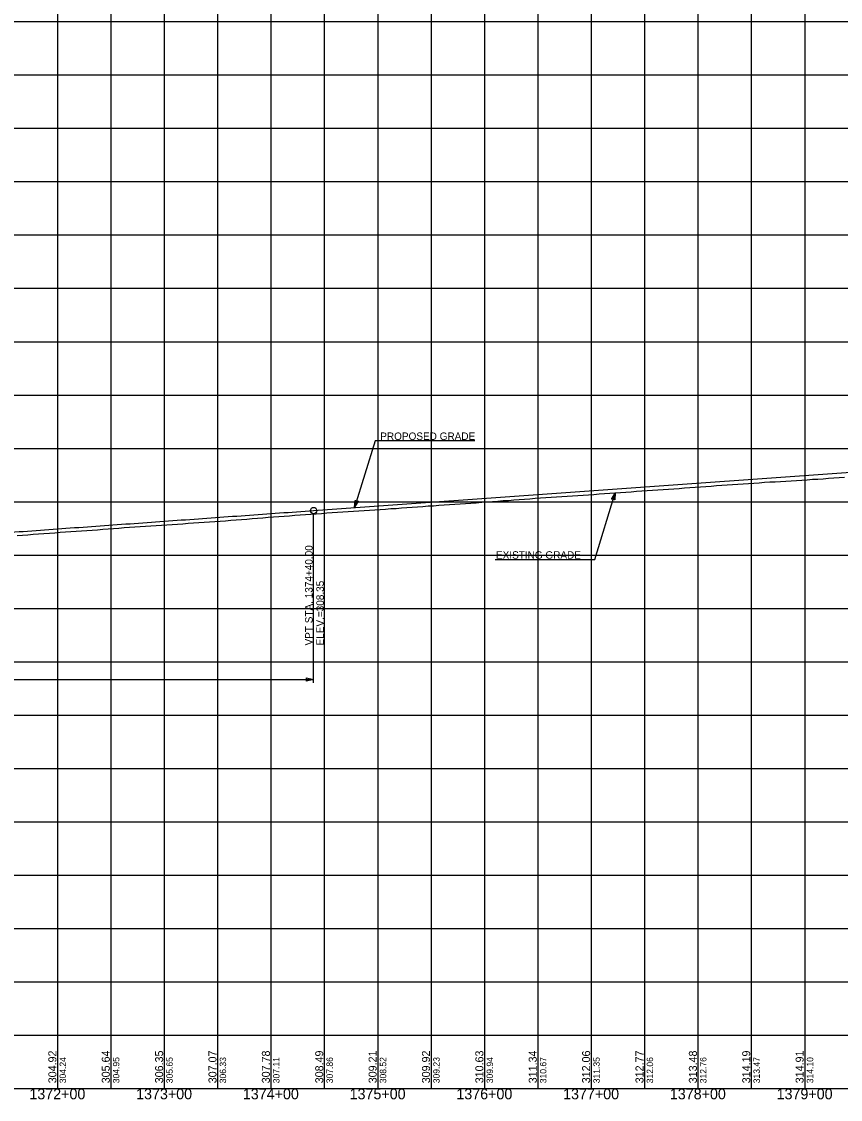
# Model space of a CAD drawing. Extents: x -90830 to 2015517, y -20856 to 836331.
# Drawn here: x 26090 to 26857, y -19397 to -18387 of the extents above; entities that cross this region are included whole.
import ezdxf

# ---------------------------------------------------------------- set-up
doc = ezdxf.new("R2010")
doc.units = 0
for name, color, linetype in [('Level 1', 7, 'Continuous'), ('RD_DDB_Profile_Elev', 7, 'Continuous'), ('RD_DDB_Profile_EX', 7, 'Continuous'), ('RD_DDB_Profile_PR', 7, 'Continuous'), ('RD_DDB_StaTX', 7, 'Continuous'), ('RD_DDB_StripGrade', 7, 'Continuous'), ('RD_DDB_VCLbl', 7, 'Continuous'), ('RD_GPK_Profile_Cell', 7, 'Continuous'), ('RD_PD_Final_TX', 7, 'Continuous'), ('RD_TX_Drainage', 7, 'Continuous')]:
    doc.layers.add(name, color=color, linetype=linetype)

msp = doc.modelspace()

# ---------------------------------------------------------------- linework, layer by layer
at = {"layer": 'Level 1'}
for p, q in [((26123.5, -17886.5), (26123.5, -18386.5)), ((26173.5, -17886.5), (26173.5, -18386.5)), ((26223.5, -17886.5), (26223.5, -18386.5)), ((26273.5, -17886.5), (26273.5, -18386.5)), ((26323.5, -17886.5), (26323.5, -18386.5)), ((26373.5, -17886.5), (26373.5, -18386.5)), ((26423.5, -17886.5), (26423.5, -18386.5)), ((26473.5, -17886.5), (26473.5, -18386.5)), ((26523.5, -17886.5), (26523.5, -18386.5)), ((26573.5, -17886.5), (26573.5, -18386.5)), ((26623.5, -17886.5), (26623.5, -18386.5)), ((26673.5, -17886.5), (26673.5, -18386.5)), ((26723.5, -17886.5), (26723.5, -18386.5)), ((26773.5, -17886.5), (26773.5, -18386.5)), ((26823.5, -17886.5), (26823.5, -18386.5)), ((25573.5, -18386.5), (27173.5, -18386.5)), ((25573.5, -18386.5), (27173.5, -18386.5)), ((26123.5, -18386.5), (26123.5, -18886.5)), ((26173.5, -18386.5), (26173.5, -18886.5)), ((26223.5, -18386.5), (26223.5, -18886.5)), ((26273.5, -18386.5), (26273.5, -18886.5)), ((26323.5, -18386.5), (26323.5, -18886.5)), ((26373.5, -18386.5), (26373.5, -18886.5)), ((26423.5, -18386.5), (26423.5, -18886.5)), ((26473.5, -18386.5), (26473.5, -18886.5)), ((26523.5, -18386.5), (26523.5, -18886.5)), ((26573.5, -18386.5), (26573.5, -18886.5)), ((26623.5, -18386.5), (26623.5, -18886.5)), ((26673.5, -18386.5), (26673.5, -18886.5)), ((26723.5, -18386.5), (26723.5, -18886.5)), ((26773.5, -18386.5), (26773.5, -18886.5)), ((26823.5, -18386.5), (26823.5, -18886.5)), ((25573.5, -18436.5), (27173.5, -18436.5)), ((25573.5, -18486.5), (27173.5, -18486.5)), ((25573.5, -18536.5), (27173.5, -18536.5)), ((25573.5, -18586.5), (27173.5, -18586.5)), ((25573.5, -18636.5), (27173.5, -18636.5)), ((25573.5, -18686.5), (27173.5, -18686.5)), ((25573.5, -18736.5), (27173.5, -18736.5)), ((25573.5, -18786.5), (27173.5, -18786.5)), ((25573.5, -18836.5), (27173.5, -18836.5)), ((25573.5, -18886.5), (27173.5, -18886.5)), ((25573.5, -18886.5), (27173.5, -18886.5)), ((26123.5, -18886.5), (26123.5, -19386.5)), ((26173.5, -18886.5), (26173.5, -19386.5)), ((26223.5, -18886.5), (26223.5, -19386.5)), ((26273.5, -18886.5), (26273.5, -19386.5)), ((26323.5, -18886.5), (26323.5, -19386.5)), ((26373.5, -18886.5), (26373.5, -19386.5)), ((26423.5, -18886.5), (26423.5, -19386.5)), ((26473.5, -18886.5), (26473.5, -19386.5)), ((26523.5, -18886.5), (26523.5, -19386.5)), ((26573.5, -18886.5), (26573.5, -19386.5)), ((26623.5, -18886.5), (26623.5, -19386.5)), ((26673.5, -18886.5), (26673.5, -19386.5)), ((26723.5, -18886.5), (26723.5, -19386.5)), ((26773.5, -18886.5), (26773.5, -19386.5)), ((26823.5, -18886.5), (26823.5, -19386.5)), ((25573.5, -18936.5), (27173.5, -18936.5)), ((25573.5, -18986.5), (27173.5, -18986.5)), ((25573.5, -19036.5), (27173.5, -19036.5)), ((25573.5, -19086.5), (27173.5, -19086.5)), ((25573.5, -19136.5), (27173.5, -19136.5)), ((25573.5, -19186.5), (27173.5, -19186.5)), ((25573.5, -19236.5), (27173.5, -19236.5)), ((25573.5, -19286.5), (27173.5, -19286.5)), ((25573.5, -19336.5), (27173.5, -19336.5)), ((25573.5, -19386.5), (27173.5, -19386.5))]:
    msp.add_line(p, q, dxfattribs=at)
at = {"layer": 'RD_DDB_Profile_EX'}
for points in [[(26545.9, -18835.2), (26550.9, -18834.8), (26555.9, -18834.4), (26560.9, -18834.1), (26565.9, -18833.7), (26570.9, -18833.3), (26575.9, -18833), (26580.9, -18832.6), (26585.9, -18832.3), (26590.9, -18831.9), (26595.9, -18831.6), (26600.9, -18831.3), (26605.9, -18831), (26610.9, -18830.7), (26615.9, -18830.3), (26620.9, -18829.9), (26625.9, -18829.6), (26630.9, -18829.2), (26635.9, -18828.9), (26640.9, -18828.5), (26645.9, -18828.1), (26650.9, -18827.8), (26655.9, -18827.4), (26660.9, -18827.1), (26665.9, -18826.7), (26670.9, -18826.4), (26675.9, -18826), (26680.9, -18825.7), (26685.9, -18825.3), (26690.9, -18825), (26695.9, -18824.6), (26700.9, -18824.3), (26705.9, -18824), (26710.9, -18823.6), (26715.9, -18823.3), (26720.9, -18822.9), (26725.9, -18822.5), (26730.9, -18822.2), (26735.9, -18821.8), (26740.9, -18821.4), (26745.9, -18821), (26750.9, -18820.6), (26755.9, -18820.3), (26760.9, -18820), (26765.9, -18819.6), (26770.9, -18819.3), (26775.9, -18819), (26780.9, -18818.7), (26785.9, -18818.3), (26790.9, -18818), (26795.9, -18817.7), (26800.9, -18817.4), (26805.9, -18817.1), (26810.9, -18816.8), (26815.9, -18816.5), (26820.9, -18816.2), (26825.9, -18815.9), (26830.9, -18815.5), (26835.9, -18815.2), (26840.9, -18814.9), (26845.9, -18814.5), (26850.9, -18814.2), (26855.9, -18813.9), (26860.9, -18813.5)], [(26085.9, -18868.1), (26090.9, -18867.7), (26095.9, -18867.4), (26100.9, -18867), (26105.9, -18866.6), (26110.9, -18866.2), (26115.9, -18865.9), (26120.9, -18865.5), (26125.9, -18865.1), (26130.9, -18864.7), (26135.9, -18864.4), (26140.9, -18864.1), (26145.9, -18863.7), (26150.9, -18863.4), (26155.9, -18863), (26160.9, -18862.7), (26165.9, -18862.3), (26170.9, -18861.9), (26175.9, -18861.5), (26180.9, -18861.2), (26185.9, -18860.8), (26190.9, -18860.4), (26195.9, -18860.1), (26200.9, -18859.8), (26205.9, -18859.5), (26210.9, -18859.2), (26215.9, -18858.8), (26220.9, -18858.5), (26225.9, -18858.1), (26230.9, -18857.7), (26235.9, -18857.4), (26240.9, -18857.1), (26245.9, -18856.7), (26250.9, -18856.4), (26255.9, -18856.1), (26260.9, -18855.7), (26265.9, -18855.4), (26270.9, -18855.1), (26275.9, -18854.7), (26280.9, -18854.3), (26285.9, -18853.9), (26290.9, -18853.5), (26295.9, -18853.1), (26300.9, -18852.7), (26305.9, -18852.3), (26310.9, -18851.9), (26315.9, -18851.5), (26320.9, -18851.1), (26325.9, -18850.8), (26330.9, -18850.4), (26335.9, -18850), (26340.9, -18849.6), (26345.9, -18849.2), (26350.9, -18848.8), (26355.9, -18848.4), (26360.9, -18848.1), (26365.9, -18847.7), (26370.9, -18847.4), (26375.9, -18847), (26380.9, -18846.7), (26385.9, -18846.3), (26390.9, -18846), (26395.9, -18845.6), (26400.9, -18845.3), (26405.9, -18845), (26410.9, -18844.7), (26415.9, -18844.4), (26420.9, -18844.1), (26425.9, -18843.7), (26430.9, -18843.4), (26435.9, -18843), (26440.9, -18842.7), (26445.9, -18842.3), (26450.9, -18841.9), (26455.9, -18841.6), (26460.9, -18841.2), (26465.9, -18840.9), (26470.9, -18840.5), (26475.9, -18840.2), (26480.9, -18839.8), (26485.9, -18839.5), (26490.9, -18839.2), (26495.9, -18838.8), (26500.9, -18838.5), (26505.9, -18838.1), (26510.9, -18837.8), (26515.9, -18837.4), (26520.9, -18837), (26525.9, -18836.6), (26530.9, -18836.3), (26535.9, -18835.9), (26540.9, -18835.5), (26545.9, -18835.2)]]:
    msp.add_lwpolyline(points, dxfattribs=at)
at = {"layer": 'RD_DDB_Profile_PR'}
msp.add_line((26363.5, -18844.8), (27376, -18772.6), dxfattribs=at)
msp.add_spline([(24763.5, -18961.2), (24795.5, -18958.9), (24827.5, -18956.5), (24859.5, -18954.1), (24891.5, -18951.7), (24923.5, -18949.4), (24955.5, -18947), (24987.5, -18944.6), (25019.5, -18942.3), (25051.5, -18939.9), (25083.5, -18937.5), (25115.5, -18935.2), (25147.5, -18932.8), (25179.5, -18930.5), (25211.5, -18928.1), (25243.5, -18925.8), (25275.5, -18923.4), (25307.5, -18921.1), (25339.5, -18918.7), (25371.5, -18916.4), (25403.5, -18914), (25435.5, -18911.7), (25467.5, -18909.4), (25499.5, -18907), (25531.5, -18904.7), (25563.5, -18902.4), (25595.5, -18900), (25627.5, -18897.7), (25659.5, -18895.4), (25691.5, -18893.1), (25723.5, -18890.8), (25755.5, -18888.4), (25787.5, -18886.1), (25819.5, -18883.8), (25851.5, -18881.5), (25883.5, -18879.2), (25915.5, -18876.9), (25947.5, -18874.6), (25979.5, -18872.3), (26011.5, -18870), (26043.5, -18867.7), (26075.5, -18865.4), (26107.5, -18863.1), (26139.5, -18860.8), (26171.5, -18858.5), (26203.5, -18856.2), (26235.5, -18853.9), (26267.5, -18851.6), (26299.5, -18849.3), (26331.5, -18847), (26363.5, -18844.8)], degree=3, dxfattribs=at)
at = {"layer": 'RD_DDB_VCLbl'}
for p, q in [((26363.5, -19006.3), (26363.5, -18847.8)), ((25423.5, -19003.2), (26363.5, -19003.2))]:
    msp.add_line(p, q, dxfattribs=at)
msp.add_circle((26363.5, -18844.8), 3, dxfattribs=at)
at = {"layer": 'RD_GPK_Profile_Cell'}
msp.add_line((4823.5, -19386.5), (75223.5, -19386.5), dxfattribs=at)
at = {"layer": 'RD_PD_Final_TX'}
for p, q in [((26646, -18828.1), (26642.5, -18833.8)), ((26644.1, -18834.3), (26646, -18828.1)), ((26646, -18828.1), (26645.6, -18834.8)), ((26401.9, -18841.8), (26402.3, -18835.2)), ((26403.8, -18835.6), (26401.9, -18841.8)), ((26401.9, -18841.8), (26405.4, -18836.1)), ((26402.3, -18835.2), (26405.4, -18836.1)), ((26645.6, -18834.8), (26642.5, -18833.8))]:
    msp.add_line(p, q, dxfattribs=at)
for points in [[(26514.4, -18779.5), (26421, -18779.5), (26401.9, -18841.8)], [(26533.5, -18890.5), (26626.9, -18890.5), (26646, -18828.1)], [(26645.8, -18828.5), (26644, -18834.2), (26645.7, -18828.7), (26644, -18834.2), (26645.6, -18828.9), (26643.9, -18834.2), (26645.5, -18829), (26643.9, -18834.2), (26645.3, -18829.2), (26643.8, -18834.2), (26645.2, -18829.4), (26643.7, -18834.1), (26645.1, -18829.6), (26643.7, -18834.1), (26644.9, -18829.9), (26643.6, -18834.1), (26644.8, -18830.1), (26643.5, -18834.1), (26644.7, -18830.4), (26643.5, -18834.1), (26644.5, -18830.6), (26643.4, -18834), (26644.3, -18830.9), (26643.4, -18834), (26644.1, -18831.2), (26643.3, -18834), (26644, -18831.5), (26643.2, -18834), (26643.8, -18831.7), (26643.2, -18834), (26643.7, -18832.1), (26643.1, -18833.9), (26643.5, -18832.3), (26643, -18833.9), (26643.4, -18832.5), (26643, -18833.9), (26643.2, -18832.9), (26642.9, -18833.9), (26643.1, -18833.1), (26642.8, -18833.8), (26642.9, -18833.2), (26642.7, -18833.7), (26642.6, -18833.8), (26642.7, -18833.8)], [(26644.1, -18834.2), (26645.9, -18828.5), (26644.2, -18834.3), (26645.9, -18828.7), (26644.2, -18834.3), (26645.9, -18828.9), (26644.3, -18834.3), (26645.9, -18829.2), (26644.4, -18834.3), (26645.8, -18829.5), (26644.5, -18834.4), (26645.8, -18829.9), (26644.5, -18834.4), (26645.8, -18830.2), (26644.6, -18834.4), (26645.8, -18830.5), (26644.7, -18834.4), (26645.7, -18830.8), (26644.7, -18834.4), (26645.7, -18831.1), (26644.8, -18834.4), (26645.7, -18831.4), (26644.9, -18834.5), (26645.7, -18831.9), (26645, -18834.5), (26645.7, -18832.2), (26645, -18834.5), (26645.7, -18832.6), (26645.1, -18834.5), (26645.6, -18833), (26645.2, -18834.6), (26645.6, -18833.3), (26645.3, -18834.6), (26645.6, -18833.6), (26645.3, -18834.7), (26645.6, -18834), (26645.4, -18834.6), (26645.6, -18834.4), (26645.5, -18834.6)], [(26403.8, -18835.7), (26402, -18841.5), (26403.7, -18835.6), (26402, -18841.2), (26403.7, -18835.7), (26402, -18841), (26403.6, -18835.6), (26402, -18840.7), (26403.5, -18835.6), (26402.1, -18840.4), (26403.4, -18835.6), (26402.1, -18840), (26403.3, -18835.6), (26402.1, -18839.7), (26403.3, -18835.5), (26402.1, -18839.4), (26403.2, -18835.6), (26402.1, -18839.1), (26403.2, -18835.5), (26402.1, -18838.8), (26403.1, -18835.5), (26402.2, -18838.5), (26403, -18835.4), (26402.2, -18838.1), (26402.9, -18835.4), (26402.2, -18837.8), (26402.8, -18835.4), (26402.2, -18837.3), (26402.8, -18835.4), (26402.3, -18836.9), (26402.7, -18835.3), (26402.3, -18836.6), (26402.6, -18835.3), (26402.3, -18836.3), (26402.5, -18835.3), (26402.3, -18836), (26402.5, -18835.3), (26402.3, -18835.6), (26402.4, -18835.3)], [(26402.1, -18841.4), (26403.8, -18835.7), (26402.2, -18841.2), (26403.9, -18835.7), (26402.3, -18841.1), (26404, -18835.7), (26402.4, -18840.9), (26404, -18835.8), (26402.5, -18840.7), (26404.1, -18835.8), (26402.7, -18840.5), (26404.1, -18835.8), (26402.8, -18840.3), (26404.2, -18835.8), (26403, -18840), (26404.3, -18835.8), (26403.1, -18839.8), (26404.4, -18835.8), (26403.2, -18839.5), (26404.4, -18835.9), (26403.4, -18839.3), (26404.5, -18835.9), (26403.5, -18839), (26404.5, -18835.9), (26403.7, -18838.7), (26404.6, -18835.9), (26403.9, -18838.5), (26404.7, -18835.9), (26404.1, -18838.2), (26404.7, -18836), (26404.2, -18837.9), (26404.8, -18836), (26404.4, -18837.6), (26404.9, -18836.1), (26404.5, -18837.4), (26404.9, -18836.1), (26404.7, -18837.1), (26405, -18836), (26404.8, -18836.9), (26405.1, -18836.1), (26405, -18836.7), (26405.2, -18836.2), (26405.3, -18836.1), (26405.2, -18836.2)]]:
    msp.add_lwpolyline(points, dxfattribs=at)
at = {"layer": 'RD_TX_Drainage'}
msp.add_lwpolyline([(26356.9, -19001.5), (26363.5, -19003.2), (26356.9, -19004.8)], close=True, dxfattribs=at)

# ---------------------------------------------------------------- texts
at = {"layer": 'RD_DDB_Profile_Elev'}
for s, p in [('304.92', (26122.5, -19381.5)), ('305.64', (26172.5, -19381.5)), ('306.35', (26222.5, -19381.5)), ('307.07', (26272.5, -19381.5)), ('307.78', (26322.5, -19381.5)), ('308.49', (26372.5, -19381.5)), ('309.21', (26422.5, -19381.5)), ('309.92', (26472.5, -19381.5)), ('310.63', (26522.5, -19381.5)), ('311.34', (26572.5, -19381.5)), ('312.06', (26622.5, -19381.5)), ('312.77', (26672.5, -19381.5)), ('313.48', (26722.5, -19381.5)), ('314.19', (26772.5, -19381.5)), ('314.91', (26822.5, -19381.5))]:
    msp.add_text(s, height=7.5, rotation=90, dxfattribs=at).set_placement(p)
at = {"layer": 'RD_DDB_StaTX'}
for s, p in [('1372+00', (26097.2, -19396.5)), ('1373+00', (26197.2, -19396.5)), ('1374+00', (26297.2, -19396.5)), ('1375+00', (26397.2, -19396.5)), ('1376+00', (26497.2, -19396.5)), ('1377+00', (26597.2, -19396.5)), ('1378+00', (26697.2, -19396.5)), ('1379+00', (26797.2, -19396.5))]:
    msp.add_text(s, height=10, dxfattribs=at).set_placement(p)
at = {"layer": 'RD_DDB_StripGrade'}
for s, height, p in [('VPT STA. 1374+40.00 ', 7, (26362.5, -18971.2)), ('ELEV.=308.35', 7, (26373, -18971.2)), ('304.24', 6, (26131.5, -19381.5)), ('304.95', 6, (26181.5, -19381.5)), ('305.65', 6, (26231.5, -19381.5)), ('306.33', 6, (26281.5, -19381.5)), ('307.11', 6, (26331.5, -19381.5)), ('307.86', 6, (26381.5, -19381.5)), ('308.52', 6, (26431.5, -19381.5)), ('309.23', 6, (26481.5, -19381.5)), ('309.94', 6, (26531.5, -19381.5)), ('310.67', 6, (26581.5, -19381.5)), ('311.35', 6, (26631.5, -19381.5)), ('312.06', 6, (26681.5, -19381.5)), ('312.76', 6, (26731.5, -19381.5)), ('313.47', 6, (26781.5, -19381.5)), ('314.10', 6, (26831.5, -19381.5))]:
    msp.add_text(s, height=height, rotation=90, dxfattribs=at).set_placement(p)
at = {"layer": 'RD_PD_Final_TX'}
for s, p in [('PROPOSED GRADE', (26425.9, -18778.6)), ('EXISTING GRADE', (26534.3, -18889.9))]:
    msp.add_text(s, height=7, dxfattribs=at).set_placement(p)

doc.saveas('drawing.dxf')
